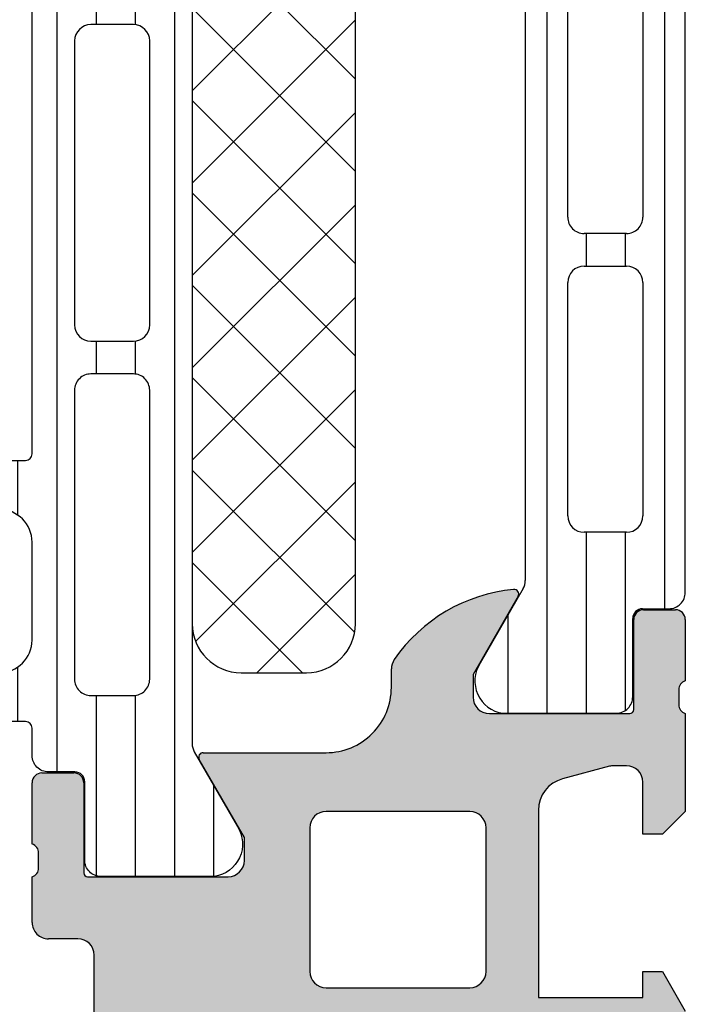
# Model space of a CAD drawing. Header units: millimetres. Extents: x 247761 to 294611, y 172579 to 236863.
# Tile 267 of 596: x 274825 to 274845, y 174636 to 174666. Entities that reach past the tile are written whole.
import ezdxf

# ---------------------------------------------------------------- set-up
doc = ezdxf.new("R2010")
doc.units = ezdxf.units.MM
doc.layers.add('FASÁDA DETAILNÍ', color=4, linetype='Continuous')
doc.layers.add('NOVA', color=240, linetype='Continuous')

# ---------------------------------------------------------------- blocks, each defined once
blk = doc.blocks.new('A$C69D17D4D')
at = {"layer": 'FASÁDA DETAILNÍ'}
h = blk.add_hatch(dxfattribs=at)
h.set_pattern_fill('LINIE', color=256, scale=1.2, angle=90, style=0)
h.set_pattern_definition([(90, (199.7934961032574, 1268.057326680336), (-1.2, 7.347638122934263e-17), [])])
edge = h.paths.add_edge_path()
edge.add_arc((181.8197236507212, 1271.592023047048), 0.3000000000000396, 359.9979247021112, 449.9979247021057)
edge.add_line((181.8197345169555, 1271.892023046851), (181.0094031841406, 1271.892051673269))
edge.add_arc((181.0094186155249, 1272.392048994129), 0.4999973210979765, 179.9976177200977, 269.99823168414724, ccw=False)
edge.add_line((180.5094212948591, 1272.392069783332), (180.5081007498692, 1273.23314202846))
edge.add_arc((180.3081007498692, 1273.23314202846), 0.2000000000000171, 359.9999999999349, 449.9999999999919)
edge.add_line((180.3081007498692, 1273.43314202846), (176.2081007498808, 1273.43314202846))
edge.add_arc((176.2081007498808, 1273.93314202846), 0.5, 180, 270, ccw=False)
edge.add_line((175.7081007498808, 1273.93314202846), (175.7081007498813, 1274.763891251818))
edge.add_arc((176.7081007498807, 1274.763891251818), 0.99999999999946, 105.00000000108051, 180, ccw=False)
edge.add_line((176.4492817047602, 1275.729817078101), (177.2081007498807, 1275.93314202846))
edge.add_line((177.2081007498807, 1275.93314202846), (177.2081007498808, 1274.93314202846))
edge.add_line((177.2081007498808, 1274.93314202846), (179.5081007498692, 1274.93314202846))
edge.add_arc((179.506391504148, 1275.937268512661), 1.004127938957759, 270.0975300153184, 359.7659122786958)
edge.add_line((180.5105110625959, 1275.933166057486), (180.5105110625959, 1278.933044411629))
edge.add_arc((179.5063917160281, 1278.929016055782), 1.004127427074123, 0.2298596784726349, 89.90248202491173)
edge.add_line((179.5081007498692, 1279.93314202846), (177.2081007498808, 1279.93314202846))
edge.add_line((177.2081007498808, 1279.93314202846), (177.2081007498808, 1278.93314202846))
edge.add_line((177.2081007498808, 1278.93314202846), (176.4492817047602, 1279.136466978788))
edge.add_arc((176.708100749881, 1280.102392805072), 0.999999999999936, 179.999999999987, 254.9999999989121, ccw=False)
edge.add_line((175.7081007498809, 1280.102392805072), (175.7081007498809, 1280.93314202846))
edge.add_arc((176.2081007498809, 1280.93314202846), 0.4999999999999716, 90.00000000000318, 180, ccw=False)
edge.add_line((176.2081007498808, 1281.43314202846), (180.3081007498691, 1281.43314202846))
edge.add_arc((180.3063721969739, 1281.637315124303), 0.2041804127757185, 270.4850610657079, 358.8441310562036)
edge.add_line((180.5105110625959, 1281.633196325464), (180.5105339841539, 1307.474563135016))
edge.add_arc((181.0105313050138, 1307.474547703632), 0.4999973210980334, 89.99761772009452, 179.9982316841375, ccw=False)
edge.add_line((181.0105520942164, 1307.974545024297), (181.8208834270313, 1307.974516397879))
edge.add_arc((181.8208942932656, 1308.274516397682), 0.300000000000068, 269.997924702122, 359.9979247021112)
edge.add_line((182.1208942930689, 1308.274505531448), (182.120649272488, 1310.674503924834))
edge.add_arc((182.6206452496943, 1310.674488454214), 0.4999959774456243, 89.99762222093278, 179.9982271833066, ccw=False)
edge.add_line((182.6206659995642, 1311.174484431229), (186.09720749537, 1311.174357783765))
edge.add_arc((185.9548609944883, 1310.184544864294), 0.9999960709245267, -32.72909139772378, 81.81631665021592, ccw=False)
edge.add_line((186.7960940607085, 1309.643879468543), (185.4775416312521, 1307.360270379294))
edge.add_arc((185.910545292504, 1307.1102547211), 0.499999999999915, 149.9979281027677, 179.9978647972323)
edge.add_line((185.4105452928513, 1307.110273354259), (185.4094589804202, 1272.75600459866))
edge.add_arc((185.909458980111, 1272.755987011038), 0.5000000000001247, 179.9979846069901, 209.9979213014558)
edge.add_line((185.4764372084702, 1272.506002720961), (186.7948242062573, 1270.222298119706))
edge.add_arc((185.9535519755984, 1269.681693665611), 0.9999960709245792, -81.8204672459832, 32.72494080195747, ccw=False)
edge.add_line((186.0958267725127, 1268.691870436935), (182.6192852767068, 1268.691997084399))
edge.add_arc((182.6193007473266, 1269.191993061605), 0.4999959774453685, 179.9976222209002, 269.99822718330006, ccw=False)
edge.add_line((182.1193047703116, 1269.192013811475), (182.1197236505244, 1271.592012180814))
edge = h.paths.add_edge_path(flags=16)
edge.add_line((182.3099992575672, 1295.783135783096), (183.6099933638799, 1295.783135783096))
edge.add_arc((183.6099970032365, 1296.283132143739), 0.4999963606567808, 269.9995829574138, 360.0004170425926)
edge.add_line((184.1099933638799, 1296.283135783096), (184.1099933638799, 1305.13312967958))
edge.add_arc((183.6099970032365, 1305.133133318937), 0.4999963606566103, 359.9995829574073, 450.0004170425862)
edge.add_line((183.6099933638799, 1305.63312967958), (182.309999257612, 1305.63312967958))
edge.add_arc((182.3099826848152, 1305.133129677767), 0.5000000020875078, 89.99810089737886, 179.9999997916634)
edge.add_line((181.8099826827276, 1305.133129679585), (181.8099826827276, 1296.283135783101))
edge.add_arc((182.3099826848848, 1296.283135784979), 0.5000000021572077, 180.0000002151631, 270.0018990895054)
edge = h.paths.add_edge_path(flags=16)
edge.add_arc((182.3099826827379, 1285.583129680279), 0.5, 179.9999999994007, 270)
edge.add_line((182.3099826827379, 1285.083129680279), (183.6099933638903, 1285.083129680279))
edge.add_arc((183.6099933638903, 1285.583129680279), 0.5, 270, 360.0000000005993)
edge.add_line((184.1099933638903, 1285.583129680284), (184.1099933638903, 1294.283135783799))
edge.add_arc((183.6099933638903, 1294.283135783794), 0.5, 5.9926739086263e-10, 89.99999999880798)
edge.add_line((183.6099933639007, 1294.783135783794), (182.3099826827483, 1294.783135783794))
edge.add_arc((182.3099826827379, 1294.283135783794), 0.5, 89.99999999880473, 179.9999999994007)
edge.add_line((181.8099826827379, 1294.283135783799), (181.8099826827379, 1285.583129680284))
edge = h.paths.add_edge_path(flags=16)
edge.add_arc((183.6099970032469, 1283.583133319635), 0.4999963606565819, 359.9995829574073, 450.0004170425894)
edge.add_line((183.6099933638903, 1284.083129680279), (182.3099992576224, 1284.083129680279))
edge.add_arc((182.3099826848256, 1283.583129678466), 0.5000000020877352, 89.9981008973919, 179.9999997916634)
edge.add_line((181.8099826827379, 1283.583129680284), (181.8099826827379, 1274.73312052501))
edge.add_arc((182.3099674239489, 1274.733120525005), 0.4999847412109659, 179.9999999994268, 269.9999999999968)
edge.add_line((182.3099674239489, 1274.233135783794), (183.6099781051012, 1274.233135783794))
edge.add_arc((183.6099781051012, 1274.733151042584), 0.5000152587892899, 270, 360.0000000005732)
edge.add_line((184.1099933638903, 1274.733151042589), (184.1099933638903, 1283.583129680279))
h = blk.add_hatch(dxfattribs=at)
h.set_pattern_fill('_USER', color=256, scale=1.2, angle=90, style=0, pattern_type=0)
h.set_pattern_definition([(90, (0, 0), (-1.2, 7.347638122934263e-17), [])])
edge = h.paths.add_edge_path()
edge.add_line((195.543522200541, 1277.506049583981), (194.2250524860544, 1275.222392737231))
edge.add_arc((195.0663051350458, 1274.681757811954), 0.9999960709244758, 507.2729839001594, 621.8183919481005)
edge.add_line((194.9239944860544, 1273.691939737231), (198.4005359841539, 1273.691939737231))
edge.add_arc((198.4005386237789, 1274.19193571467), 0.4999959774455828, 269.9996975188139, 360.0003024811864)
edge.add_line((198.9005346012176, 1274.191938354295), (198.9002026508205, 1276.591936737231))
edge.add_arc((199.2002026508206, 1276.591936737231), 0.3000000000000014, 450, 539.9999999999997, ccw=False)
edge.add_line((199.2002026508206, 1276.891936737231), (200.0105339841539, 1276.891936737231))
edge.add_arc((200.0105366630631, 1277.391934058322), 0.4999973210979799, 269.999693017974, 360.0003069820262)
edge.add_line((200.5105339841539, 1277.391936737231), (200.5105339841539, 1307.474411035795))
edge.add_arc((200.0105366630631, 1307.474413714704), 0.4999973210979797, 359.9996930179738, 450.0003069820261)
edge.add_line((200.0105339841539, 1307.974411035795), (199.2002026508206, 1307.974411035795))
edge.add_arc((199.2002026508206, 1308.274411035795), 0.3000000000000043, 180, 269.99999999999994, ccw=False)
edge.add_line((198.9002026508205, 1308.274411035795), (198.9005346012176, 1310.674409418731))
edge.add_arc((198.400538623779, 1310.674412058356), 0.4999959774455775, 359.9996975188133, 450.0003024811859)
edge.add_line((198.4005359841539, 1311.174408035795), (194.9239944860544, 1311.174408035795))
edge.add_arc((195.0663051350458, 1310.184589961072), 0.9999960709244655, 458.1816080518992, 572.7270160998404)
edge.add_line((194.2250524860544, 1309.643955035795), (195.543522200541, 1307.360298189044))
edge.add_arc((195.1105094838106, 1307.110298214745), 0.5000000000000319, 360.000059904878, 389.9999965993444, ccw=False)
edge.add_line((195.6105094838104, 1307.110298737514), (195.6105094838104, 1277.756049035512))
edge.add_arc((195.1105094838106, 1277.756049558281), 0.5000000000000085, 330.0000034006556, 359.9999400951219, ccw=False)
edge = h.paths.add_edge_path(flags=16)
edge.add_line((196.9105202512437, 1298.082766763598), (196.9105355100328, 1305.232791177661))
edge.add_arc((197.4105790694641, 1305.232747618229), 0.5000435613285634, 450.0049911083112, 539.9950088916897, ccw=False)
edge.add_line((197.4105355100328, 1305.732791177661), (198.7105442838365, 1305.732791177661))
edge.add_arc((198.7105167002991, 1305.232778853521), 0.5000123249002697, 360.00141220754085, 449.9968392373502, ccw=False)
edge.add_line((199.2105290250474, 1305.232791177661), (199.2105290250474, 1298.082766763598))
edge.add_arc((198.7104854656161, 1298.082810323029), 0.5000435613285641, 270.0049911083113, 359.9950088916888, ccw=False)
edge.add_line((198.7105290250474, 1297.582766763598), (197.4105202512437, 1297.582766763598))
edge.add_arc((197.410563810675, 1298.082810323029), 0.5000435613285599, 180.0049911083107, 269.9950088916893, ccw=False)
edge = h.paths.add_edge_path(flags=16)
edge.add_line((196.9105202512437, 1279.732767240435), (196.9105202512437, 1286.882793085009))
edge.add_arc((197.410563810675, 1286.882749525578), 0.5000435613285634, 450.0049911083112, 539.9950088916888, ccw=False)
edge.add_line((197.4105202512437, 1287.382793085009), (198.7105290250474, 1287.382793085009))
edge.add_arc((198.7104854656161, 1286.882749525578), 0.5000435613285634, 360.0049911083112, 449.9950088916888, ccw=False)
edge.add_line((199.2105290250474, 1286.882793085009), (199.2105290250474, 1279.732767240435))
edge.add_arc((198.7104854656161, 1279.732810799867), 0.5000435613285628, 270.00499110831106, 359.99500889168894, ccw=False)
edge.add_line((198.7105290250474, 1279.232767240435), (197.4105202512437, 1279.232767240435))
edge.add_arc((197.410563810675, 1279.732810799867), 0.5000435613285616, 180.004991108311, 269.99500889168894, ccw=False)
edge = h.paths.add_edge_path(flags=16)
edge.add_line((196.9105202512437, 1288.882793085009), (196.9105202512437, 1296.082766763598))
edge.add_arc((197.4104694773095, 1296.082817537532), 0.4999492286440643, 89.99418114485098, 180.0058188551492, ccw=False)
edge.add_line((197.4105202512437, 1296.582766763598), (198.7105290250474, 1296.582766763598))
edge.add_arc((198.7105797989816, 1296.082817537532), 0.4999492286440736, 359.9941811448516, 450.00581885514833, ccw=False)
edge.add_line((199.2105290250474, 1296.082766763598), (199.2105290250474, 1288.882793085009))
edge.add_arc((198.7105797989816, 1288.882742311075), 0.4999492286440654, 269.99418114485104, 360.005818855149, ccw=False)
edge.add_line((198.7105290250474, 1288.382793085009), (197.4105202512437, 1288.382793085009))
edge.add_arc((197.4104694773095, 1288.882742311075), 0.4999492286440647, 179.994181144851, 270.005818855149, ccw=False)
h = blk.add_hatch(dxfattribs=at)
h.set_pattern_fill('NETZ', color=256, scale=2, angle=45, style=0)
h.set_pattern_definition([(45, (0, 0), (-1.414213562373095, 1.414213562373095), []), (135, (0, 0), (-1.414213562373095, -1.414213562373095), [])])
h.paths.add_polyline_path([(190.4112687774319, 1276.433016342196, -0.4142135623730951), (188.9112687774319, 1274.933016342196), (186.9112687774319, 1274.933016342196, -0.4142135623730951), (185.4112687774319, 1276.433016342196), (185.4112687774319, 1303.433016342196, -0.4142135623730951), (186.9112687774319, 1304.933016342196), (188.9112687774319, 1304.933016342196, -0.4142135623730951), (190.4112687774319, 1303.433016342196)])
h = blk.add_hatch(color=256, dxfattribs=at)
edge = h.paths.add_edge_path()
edge.add_arc((135.5106014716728, 1256.68200722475), 0.5000674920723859, 180.0077324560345, 269.9922675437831, ccw=False)
edge.add_line((135.0105339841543, 1256.681939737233), (135.0105339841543, 1260.681939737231))
edge.add_arc((135.5106014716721, 1260.681872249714), 0.5000674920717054, 450.00773245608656, 539.9922675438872, ccw=False)
edge.add_line((135.5105339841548, 1261.181939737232), (136.8105828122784, 1261.181939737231))
edge.add_arc((136.8105459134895, 1260.681902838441), 0.5000369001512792, 360.00422797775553, 449.99577202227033, ccw=False)
edge.add_line((137.3105828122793, 1260.681939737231), (137.3105828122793, 1260.181939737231))
edge.add_line((137.3105828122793, 1260.181939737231), (136.3105828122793, 1260.181939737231))
edge.add_line((136.3105828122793, 1260.181939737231), (136.3105828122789, 1258.681939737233))
edge.add_arc((137.3105458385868, 1258.681902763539), 0.9999630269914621, 539.9978814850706, 630.0021185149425)
edge.add_line((137.3105828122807, 1257.681939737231), (141.3105828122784, 1257.681939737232))
edge.add_arc((141.3105059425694, 1258.682016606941), 1.000076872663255, 270.0044039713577, 359.9955960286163)
edge.add_line((142.3105828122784, 1258.681939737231), (142.3105828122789, 1260.181939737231))
edge.add_line((142.3105828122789, 1260.181939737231), (141.3105828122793, 1260.181939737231))
edge.add_line((141.3105828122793, 1260.181939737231), (141.3105828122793, 1260.681939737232))
edge.add_arc((141.8105253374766, 1260.681997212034), 0.4999425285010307, 89.9934131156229, 180.0065868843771, ccw=False)
edge.add_line((141.8105828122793, 1261.181939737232), (144.6105706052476, 1261.181939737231))
edge.add_arc((144.6105706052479, 1260.68193973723), 0.5000000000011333, 360.0000000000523, 450.0000000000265, ccw=False)
edge.add_line((145.110570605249, 1260.681939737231), (145.1105706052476, 1260.481939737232))
edge.add_arc((144.6105706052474, 1260.481939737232), 0.5000000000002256, 269.99999999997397, 359.99999999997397, ccw=False)
edge.add_line((144.6105706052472, 1259.981939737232), (144.1105706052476, 1259.981939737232))
edge.add_arc((144.110605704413, 1259.481904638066), 0.500035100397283, 450.0040217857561, 539.9959782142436)
edge.add_line((143.6105706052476, 1259.481939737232), (143.6105706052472, 1258.681936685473))
edge.add_arc((144.110587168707, 1258.681953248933), 0.5000165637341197, 180.0018979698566, 269.9981020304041)
edge.add_line((144.110570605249, 1258.181936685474), (175.4105645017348, 1258.181936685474))
edge.add_line((175.4105645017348, 1258.181936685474), (181.4490221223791, 1258.61433331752))
edge.add_arc((181.4105660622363, 1259.613553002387), 0.9999594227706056, 272.2040028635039, 359.9999999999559)
edge.add_line((182.4105254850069, 1259.613553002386), (182.410525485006, 1266.282005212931))
edge.add_arc((181.9105254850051, 1266.282005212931), 0.5000000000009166, 360.0000000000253, 449.9999999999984)
edge.add_line((181.9105254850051, 1266.782005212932), (181.0105254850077, 1266.782005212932))
edge.add_arc((181.0105254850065, 1267.282005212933), 0.5000000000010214, 180.0000000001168, 270.0000000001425, ccw=False)
edge.add_line((180.5105254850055, 1267.282005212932), (180.5105254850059, 1268.682006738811))
edge.add_arc((180.4316890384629, 1268.949527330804), 0.278895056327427, 286.4198764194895, 361.1645893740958)
edge.add_line((180.7105264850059, 1268.955195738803), (180.7105264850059, 1269.408789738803))
edge.add_arc((180.4316583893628, 1269.41445039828), 0.2789255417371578, 358.8371299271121, 433.5754054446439)
edge.add_line((180.5105254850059, 1269.681993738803), (180.5105254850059, 1271.562004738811))
edge.add_arc((180.8105254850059, 1271.562004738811), 0.3000000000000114, 450.00000000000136, 540, ccw=False)
edge.add_line((180.8105254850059, 1271.862004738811), (181.7904998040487, 1271.862004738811))
edge.add_arc((181.7904998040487, 1271.562004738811), 0.2999999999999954, 360.0000000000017, 450.00000000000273, ccw=False)
edge.add_line((182.0904998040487, 1271.562004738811), (182.0904998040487, 1268.802006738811))
edge.add_arc((182.2104998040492, 1268.802006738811), 0.1200000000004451, 539.9999999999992, 630)
edge.add_line((182.2104998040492, 1268.682006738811), (186.5105254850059, 1268.682006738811))
edge.add_arc((186.5105254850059, 1269.182006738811), 0.5000000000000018, 269.9999999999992, 359.9999999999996)
edge.add_line((187.0105254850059, 1269.182006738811), (187.010525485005, 1269.88200673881))
edge.add_line((187.010525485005, 1269.88200673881), (185.6290300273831, 1272.274827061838))
edge.add_arc((185.7486452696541, 1272.343886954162), 0.1381197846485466, 89.99999999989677, 209.9999999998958, ccw=False)
edge.add_line((185.7486452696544, 1272.482006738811), (189.5105254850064, 1272.48200673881))
edge.add_arc((189.5105254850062, 1274.48200673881), 1.999999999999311, 270.0000000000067, 360.0000000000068)
edge.add_line((191.5105254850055, 1274.48200673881), (191.5105254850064, 1275.050002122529))
edge.add_arc((192.01052548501, 1275.050002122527), 0.5000000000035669, 505.5209282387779, 539.9999999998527, ccw=False)
edge.add_arc((195.7200240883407, 1272.502528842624), 4.999999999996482, 455.34922800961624, 505.5209282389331, ccw=False)
edge.add_arc((195.2724057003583, 1277.343880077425), 0.1381197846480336, 330.00000000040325, 457.70243749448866, ccw=False)
edge.add_line((195.3920209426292, 1277.274820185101), (194.0105254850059, 1274.881999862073))
edge.add_line((194.0105254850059, 1274.881999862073), (194.0105254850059, 1274.181999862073))
edge.add_arc((194.5105254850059, 1274.181999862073), 0.5, 540, 630)
edge.add_line((194.5105254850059, 1273.681999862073), (198.810551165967, 1273.681999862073))
edge.add_arc((198.810551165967, 1273.80199986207), 0.1199999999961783, 270, 359.9999999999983)
edge.add_line((198.9305511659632, 1273.80199986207), (198.9305511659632, 1276.56199786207))
edge.add_arc((199.2305511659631, 1276.56199786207), 0.2999999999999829, 90, 180.0000000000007, ccw=False)
edge.add_line((199.2305511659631, 1276.86199786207), (200.2105254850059, 1276.86199786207))
edge.add_arc((200.2105254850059, 1276.56199786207), 0.300000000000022, 360.00000000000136, 450, ccw=False)
edge.add_line((200.5105254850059, 1276.56199786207), (200.5105254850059, 1274.681986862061))
edge.add_arc((200.5893925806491, 1274.414443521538), 0.2789255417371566, 466.424594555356, 541.1628700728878)
edge.add_line((200.3105244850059, 1274.408782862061), (200.3105244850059, 1273.955188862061))
edge.add_arc((200.589361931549, 1273.949520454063), 0.2788950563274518, 538.8354106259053, 613.5801235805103)
edge.add_line((200.5105254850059, 1273.681999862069), (200.5105254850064, 1270.681941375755))
edge.add_line((200.5105254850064, 1270.681941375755), (199.8104531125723, 1269.981838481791))
edge.add_line((199.8104531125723, 1269.981838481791), (199.2104470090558, 1269.98183848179))
edge.add_line((199.2104470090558, 1269.98183848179), (199.2104470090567, 1271.581844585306))
edge.add_arc((198.7104375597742, 1271.581835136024), 0.5000094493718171, 360.0010827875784, 449.9989172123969)
edge.add_line((198.7104470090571, 1272.081844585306), (198.3150189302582, 1272.081844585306))
edge.add_arc((198.3150189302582, 1271.581844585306), 0.5000000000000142, 450.0000000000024, 465.0000000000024)
edge.add_line((198.185609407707, 1272.064807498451), (196.751722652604, 1271.680598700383))
edge.add_arc((197.0105416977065, 1270.714672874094), 1.000000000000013, 465.0000000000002, 540.0000000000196)
edge.add_line((196.0105416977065, 1270.714672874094), (196.0105416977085, 1264.981850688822))
edge.add_line((196.0105416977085, 1264.981850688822), (199.2104470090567, 1264.981850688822))
edge.add_line((199.2104470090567, 1264.981850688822), (199.2104470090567, 1265.781838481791))
edge.add_line((199.2104470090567, 1265.781838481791), (199.8104531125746, 1265.781838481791))
edge.add_line((199.8104531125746, 1265.781838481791), (200.5104348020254, 1264.569405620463))
edge.add_line((200.5104348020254, 1264.569405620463), (200.510434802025, 1263.481850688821))
edge.add_line((200.510434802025, 1263.481850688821), (185.5105254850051, 1263.481850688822))
edge.add_arc((185.5105254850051, 1262.981850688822), 0.5000000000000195, 449.9999999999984, 540.0000000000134)
edge.add_line((185.0105254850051, 1262.981850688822), (185.0105254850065, 1257.181939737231))
edge.add_arc((184.0105254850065, 1257.181939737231), 1, 270, 360.00000000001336, ccw=False)
edge.add_line((184.0105254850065, 1256.181939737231), (135.5105339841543, 1256.181939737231))
edge = h.paths.add_edge_path(flags=16)
edge.add_line((194.4105416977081, 1265.781838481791), (194.4105416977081, 1270.18183848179))
edge.add_arc((193.9105416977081, 1270.18183848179), 0.5000000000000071, 360.0000000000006, 449.9999999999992)
edge.add_line((193.9105416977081, 1270.68183848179), (189.510541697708, 1270.681838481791))
edge.add_arc((189.510541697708, 1270.181838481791), 0.4999999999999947, 449.9999999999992, 540.0000000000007)
edge.add_line((189.010541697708, 1270.181838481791), (189.010541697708, 1265.781838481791))
edge.add_arc((189.510541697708, 1265.781838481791), 0.5, 540, 630)
edge.add_line((189.510541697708, 1265.281838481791), (193.9105416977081, 1265.281838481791))
edge.add_arc((193.9105416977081, 1265.781838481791), 0.4999999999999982, 270, 360.0000000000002)
for p, q in [((200.5105339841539, 1277.391936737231), (200.5105339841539, 1307.474411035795)), ((195.6105094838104, 1307.110298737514), (195.6105094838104, 1277.756049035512)), ((196.9105202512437, 1288.882793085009), (196.9105202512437, 1296.082766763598)), ((199.2105290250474, 1296.082766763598), (199.2105290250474, 1288.882793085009)), ((198.7105290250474, 1288.382793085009), (197.4105202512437, 1288.382793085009)), ((197.4105202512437, 1287.382793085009), (198.7105290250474, 1287.382793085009)), ((196.9105202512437, 1279.732767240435), (196.9105202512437, 1286.882793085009)), ((199.2105290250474, 1286.882793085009), (199.2105290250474, 1279.732767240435)), ((198.7105290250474, 1279.232767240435), (197.4105202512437, 1279.232767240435)), ((195.543522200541, 1277.506049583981), (194.2250524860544, 1275.222392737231)), ((195.3920209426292, 1277.274820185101), (194.0105254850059, 1274.881999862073)), ((199.2002026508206, 1276.891936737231), (200.0105339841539, 1276.891936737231)), ((199.2305511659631, 1276.86199786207), (200.2105254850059, 1276.86199786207)), ((198.9005346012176, 1274.191938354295), (198.9002026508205, 1276.591936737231)), ((198.9305511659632, 1273.80199986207), (198.9305511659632, 1276.56199786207)), ((200.5105254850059, 1276.56199786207), (200.5105254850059, 1274.681986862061)), ((191.5105254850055, 1274.48200673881), (191.5105254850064, 1275.050002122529)), ((194.0105254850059, 1274.881999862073), (194.0105254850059, 1274.181999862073)), ((200.3105244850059, 1274.408782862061), (200.3105244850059, 1273.955188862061)), ((194.5105254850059, 1273.681999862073), (198.810551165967, 1273.681999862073)), ((194.9239944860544, 1273.691939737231), (198.4005359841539, 1273.691939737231)), ((200.5105254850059, 1273.681999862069), (200.5105254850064, 1270.681941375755)), ((185.7486452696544, 1272.482006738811), (189.5105254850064, 1272.48200673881)), ((187.010525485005, 1269.88200673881), (185.6290300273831, 1272.274827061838)), ((198.185609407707, 1272.064807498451), (196.751722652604, 1271.680598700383)), ((198.7104470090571, 1272.081844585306), (198.3150189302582, 1272.081844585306)), ((180.8105254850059, 1271.862004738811), (181.7904998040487, 1271.862004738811)), ((180.5105254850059, 1269.681993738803), (180.5105254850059, 1271.562004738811)), ((182.0904998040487, 1271.562004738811), (182.0904998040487, 1268.802006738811)), ((199.2104470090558, 1269.98183848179), (199.2104470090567, 1271.581844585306)), ((193.9105416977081, 1270.68183848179), (189.510541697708, 1270.681838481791)), ((196.0105416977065, 1270.714672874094), (196.0105416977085, 1264.981850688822)), ((200.5105254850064, 1270.681941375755), (199.8104531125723, 1269.981838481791)), ((189.010541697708, 1270.181838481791), (189.010541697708, 1265.781838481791)), ((194.4105416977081, 1265.781838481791), (194.4105416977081, 1270.18183848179)), ((199.8104531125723, 1269.981838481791), (199.2104470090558, 1269.98183848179)), ((187.0105254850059, 1269.182006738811), (187.010525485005, 1269.88200673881)), ((180.7105264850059, 1268.955195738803), (180.7105264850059, 1269.408789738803)), ((180.5105254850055, 1267.282005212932), (180.5105254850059, 1268.682006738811)), ((182.2104998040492, 1268.682006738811), (186.5105254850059, 1268.682006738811)), ((181.9105254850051, 1266.782005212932), (181.0105254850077, 1266.782005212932)), ((182.4105254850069, 1259.613553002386), (182.410525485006, 1266.282005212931)), ((199.2104470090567, 1264.981850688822), (199.2104470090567, 1265.781838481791)), ((199.2104470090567, 1265.781838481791), (199.8104531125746, 1265.781838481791)), ((199.8104531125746, 1265.781838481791), (200.5104348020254, 1264.569405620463)), ((189.510541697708, 1265.281838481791), (193.9105416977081, 1265.281838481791)), ((196.0105416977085, 1264.981850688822), (199.2104470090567, 1264.981850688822))]:
    blk.add_line(p, q, dxfattribs=at)
for points in [[(179.5081007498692, 1274.93314202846, 0.4125193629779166), (180.5105110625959, 1275.933166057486), (180.5105110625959, 1278.933044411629, 0.4125410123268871), (179.5081007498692, 1279.93314202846)], [(176.2081007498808, 1281.43314202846), (180.3081007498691, 1281.43314202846, 0.4058498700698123), (180.5105110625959, 1281.633196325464), (180.5105339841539, 1307.474563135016, -0.4142167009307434)], [(185.4105452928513, 1307.110273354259), (185.4094589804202, 1272.75600459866, 0.1316522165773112), (185.4764372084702, 1272.506002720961), (186.7948242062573, 1270.222298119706, -0.5460410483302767), (186.0958267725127, 1268.691870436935), (182.6192852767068, 1268.691997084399, -0.4142166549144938), (182.1193047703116, 1269.192013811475), (182.1197236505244, 1271.592012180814, 0.4142135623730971), (181.8197345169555, 1271.892023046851), (181.0094031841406, 1271.892051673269, -0.4142167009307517), (180.5094212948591, 1272.392069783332), (180.5081007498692, 1273.23314202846, 0.414213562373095), (180.3081007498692, 1273.43314202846), (176.2081007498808, 1273.43314202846, -0.414213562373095)]]:
    blk.add_lwpolyline(points, format="xyb", dxfattribs=at)
for points in [[(185.4112687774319, 1303.433016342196), (185.4112687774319, 1276.433016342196, 0.414213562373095), (186.9112687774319, 1274.933016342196), (188.9112687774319, 1274.933016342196, 0.414213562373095), (190.4112687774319, 1276.433016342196), (190.4112687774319, 1303.433016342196, 0.414213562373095), (188.9112687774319, 1304.933016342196), (186.9112687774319, 1304.933016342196, 0.414213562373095)], [(181.8099826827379, 1285.583129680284, 0.4142135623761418), (182.3099826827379, 1285.083129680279), (183.6099933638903, 1285.083129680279, 0.4142135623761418), (184.1099933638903, 1285.583129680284), (184.1099933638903, 1294.283135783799, 0.4142135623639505), (183.6099933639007, 1294.783135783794), (182.3099826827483, 1294.783135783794, 0.414213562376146), (181.8099826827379, 1294.283135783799)], [(184.1099933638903, 1283.583129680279, 0.4142178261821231), (183.6099933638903, 1284.083129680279), (182.3099992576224, 1284.083129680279, 0.4142232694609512), (181.8099826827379, 1283.583129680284), (181.8099826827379, 1274.73312052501, 0.4142135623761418), (182.3099674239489, 1274.233135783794), (183.6099781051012, 1274.233135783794, 0.4142135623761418), (184.1099933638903, 1274.733151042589)]]:
    blk.add_lwpolyline(points, format="xyb", close=True, dxfattribs=at)
for centre, radius, start, end in [((197.4104694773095, 1288.882742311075), 0.4999492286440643, 179.9941811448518, 270.0058188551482), ((198.7105797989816, 1288.882742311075), 0.4999492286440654, 269.9941811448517, 0.005818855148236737), ((197.410563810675, 1286.882749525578), 0.5000435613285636, 90.00499110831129, 179.9950088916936), ((198.7104854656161, 1286.882749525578), 0.5000435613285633, 0.004991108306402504, 89.99500889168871), ((197.410563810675, 1279.732810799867), 0.5000435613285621, 180.0049911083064, 269.9950088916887), ((198.7104854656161, 1279.732810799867), 0.5000435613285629, 270.0049911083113, 359.9950088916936), ((195.1105094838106, 1277.756049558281), 0.5000000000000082, 330.0000034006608, 359.9999400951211), ((195.7200240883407, 1272.502528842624), 4.999999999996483, 95.34922800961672, 145.5209282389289), ((195.2724057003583, 1277.343880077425), 0.1381197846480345, 330.0000000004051, 97.70243749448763), ((200.0105366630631, 1277.391934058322), 0.4999973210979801, 269.9996930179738, 0.000306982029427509), ((199.2002026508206, 1276.591936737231), 0.3000000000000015, 90, 180), ((199.2305511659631, 1276.56199786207), 0.2999999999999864, 90, 180), ((200.2105254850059, 1276.56199786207), 0.3000000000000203, 0, 90), ((192.01052548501, 1275.050002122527), 0.5000000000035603, 145.5209282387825, 179.9999999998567), ((195.0663051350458, 1274.681757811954), 0.9999960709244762, 147.272983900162, 261.8183919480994), ((189.5105254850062, 1274.48200673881), 1.999999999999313, 270.0000000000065, 1.302755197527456e-11), ((200.5893925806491, 1274.414443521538), 0.2789255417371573, 106.4245945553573, 181.1628700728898), ((194.5105254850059, 1274.181999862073), 0.5, 180, 270), ((198.4005386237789, 1274.19193571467), 0.4999959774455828, 269.9996975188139, 0.000302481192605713), ((200.589361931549, 1273.949520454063), 0.2788950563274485, 178.835410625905, 253.5801235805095), ((198.810551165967, 1273.80199986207), 0.1199999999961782, 270, 0), ((185.7486452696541, 1272.343886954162), 0.1381197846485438, 89.99999999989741, 209.9999999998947), ((198.3150189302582, 1271.581844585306), 0.5000000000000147, 90.00000000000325, 105.0000000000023), ((198.7104375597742, 1271.581835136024), 0.5000094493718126, 0.001082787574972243, 89.99891721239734), ((180.8105254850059, 1271.562004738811), 0.3000000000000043, 90.0000000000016, 180), ((181.7904998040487, 1271.562004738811), 0.2999999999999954, 0, 90.00000000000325), ((197.0105416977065, 1270.714672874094), 1.000000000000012, 104.9999999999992, 180.0000000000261), ((189.510541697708, 1270.181838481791), 0.4999999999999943, 90, 180), ((193.9105416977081, 1270.18183848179), 0.5000000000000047, 0, 90), ((180.4316583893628, 1269.41445039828), 0.2789255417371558, 358.8371299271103, 73.57540544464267), ((186.5105254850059, 1269.182006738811), 0.5000000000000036, 270, 0), ((180.4316890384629, 1268.949527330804), 0.2788950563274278, 286.4198764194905, 1.164589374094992), ((182.2104998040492, 1268.802006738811), 0.1200000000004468, 180, 270), ((181.0105254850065, 1267.282005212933), 0.5000000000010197, 180.0000000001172, 270.0000000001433), ((181.9105254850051, 1266.282005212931), 0.5000000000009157, 2.605510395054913e-11, 89.99999999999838), ((189.510541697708, 1265.781838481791), 0.4999999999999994, 180, 270), ((193.9105416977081, 1265.781838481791), 0.4999999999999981, 270, 0)]:
    blk.add_arc(centre, radius, start, end, dxfattribs=at)

msp = doc.modelspace()

# ---------------------------------------------------------------- block references
at = {"layer": 'NOVA', "ltscale": 300}
msp.add_blockref('A$C69D17D4D', (274644.5174331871, 173371.2585875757), dxfattribs=at)

doc.saveas('drawing.dxf')
